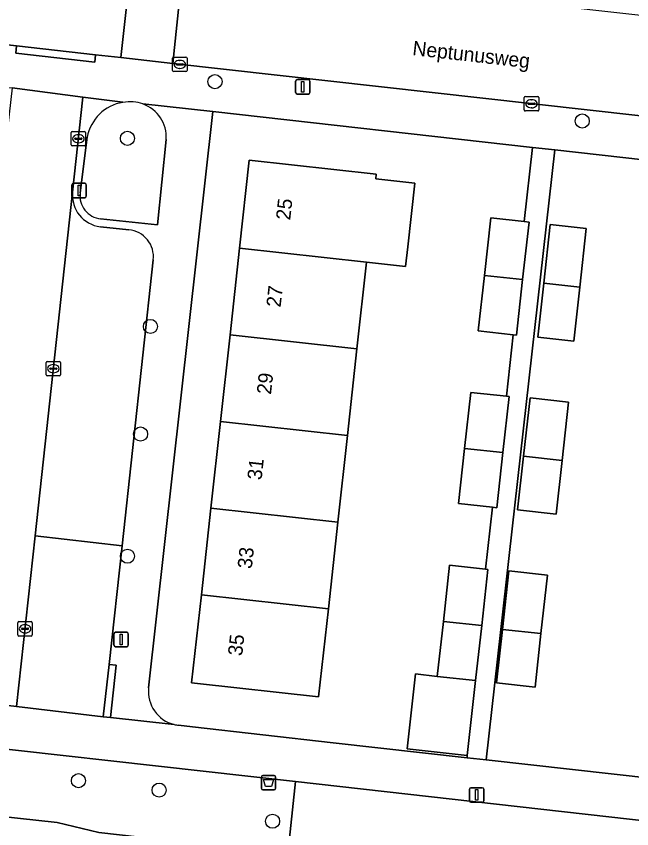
# Model space of a CAD drawing. Extents: x 161928 to 163071, y 386474 to 387428.
# Drawn here: x 162253.9 to 162296.6, y 386511 to 386567.4 of the extents above; entities that cross this region are included whole.
import ezdxf

# ---------------------------------------------------------------- set-up
doc = ezdxf.new("R2010")
doc.units = 0
for name, color, linetype in [('IMGEO_Afvalbak', 7, 'Continuous'), ('IMGEO_Boom', 7, 'Continuous'), ('IMGEO_Erf', 7, 'Continuous'), ('IMGEO_Gemengd_bos', 7, 'Continuous'), ('IMGEO_Groenvoorziening', 7, 'Continuous'), ('IMGEO_Kolk', 7, 'Continuous'), ('IMGEO_Lichtmast', 7, 'Continuous'), ('IMGEO_Muur', 7, 'Continuous'), ('IMGEO_Openbare_ruimte_label', 7, 'Continuous'), ('IMGEO_Pand', 7, 'Continuous'), ('IMGEO_Pand_nummerreeks', 7, 'Continuous'), ('IMGEO_Parkeervlak_open', 7, 'Continuous'), ('IMGEO_Rijbaan_lokaal_open', 7, 'Continuous'), ('IMGEO_Terreindeel_zand', 7, 'Continuous'), ('IMGEO_Voetpad_open', 7, 'Continuous')]:
    doc.layers.add(name, color=color, linetype=linetype)

msp = doc.modelspace()

# ---------------------------------------------------------------- linework, layer by layer
at = {"layer": 'IMGEO_Afvalbak'}
for p, q in [((162270.905, 386513.831), (162270.905, 386514.631)), ((162270.905, 386514.631), (162270.905, 386513.831)), ((162271.005, 386514.731), (162271.795, 386514.731)), ((162271.795, 386514.731), (162271.005, 386514.731)), ((162271.895, 386514.631), (162271.895, 386513.831)), ((162271.895, 386513.831), (162271.895, 386514.631)), ((162271.795, 386513.731), (162271.005, 386513.731)), ((162271.005, 386513.731), (162271.795, 386513.731))]:
    msp.add_line(p, q, dxfattribs=at)
msp.add_lwpolyline([(162271.048, 386514.445), (162271.752, 386514.445), (162271.603, 386513.975), (162271.197, 386513.975), (162271.048, 386514.445)], dxfattribs=at)
for centre, start, end in [((162271.005, 386514.631), 90, 180), ((162271.005, 386514.631), 90, 180), ((162271.795, 386514.631), 0, 90), ((162271.795, 386514.631), 360, 90), ((162271.005, 386513.831), 180, 270), ((162271.005, 386513.831), 180, 270), ((162271.795, 386513.831), 270, 0), ((162271.795, 386513.831), 270, 0)]:
    msp.add_arc(centre, 0.1, start, end, dxfattribs=at)
at = {"layer": 'IMGEO_Boom'}
for centre in [(162267.684, 386562.893), (162293.166, 386560.162), (162261.609, 386558.958), (162263.205, 386545.9), (162262.524, 386538.434), (162261.612, 386529.953), (162258.213, 386514.373), (162263.812, 386513.715), (162271.68, 386511.556)]:
    msp.add_circle(centre, 0.489, dxfattribs=at)
at = {"layer": 'IMGEO_Erf'}
for points in [[(162285.003, 386537.436), (162285.435, 386541.326), (162287.901, 386541.052), (162288.375, 386545.318), (162285.955, 386545.586), (162286.384, 386549.449), (162286.826, 386553.436), (162289.131, 386553.181), (162289.712, 386558.333), (162267.535, 386560.832), (162263.084, 386520.82)], [(162311.555, 386555.871), (162291.26, 386558.159), (162286.489, 386515.82), (162306.939, 386513.525)], [(162265.165, 386518.215), (162266.116, 386518.108), (162275.885, 386517.011), (162285.171, 386515.968), (162285.189, 386516.13), (162281.016, 386516.593), (162281.591, 386521.779), (162283.107, 386521.611), (162283.531, 386525.433), (162283.963, 386529.324), (162286.46, 386529.047), (162286.938, 386533.351), (162284.579, 386533.613), (162285.003, 386537.436)]]:
    msp.add_lwpolyline(points, dxfattribs=at)
for points in [[(162276.875, 386538.331), (162276.212, 386532.317), (162275.55, 386526.303), (162274.876, 386520.184), (162266.471, 386521.109), (162266.066, 386521.154), (162266.74, 386527.274), (162267.403, 386533.288), (162268.065, 386539.302), (162268.728, 386545.315), (162269.391, 386551.329), (162270.065, 386557.451), (162278.874, 386556.48), (162278.838, 386556.151), (162281.541, 386555.853), (162281.054, 386551.433), (162280.903, 386550.06), (162278.2, 386550.358), (162277.537, 386544.344)], [(162292.986, 386548.631), (162292.57, 386544.881), (162290.074, 386545.158), (162290.49, 386548.906), (162290.942, 386552.98), (162293.438, 386552.703)], [(162292.221, 386540.641), (162291.772, 386536.592), (162291.36, 386532.883), (162288.684, 386533.18), (162289.095, 386536.887), (162289.545, 386540.938)], [(162290.299, 386524.582), (162289.887, 386520.872), (162287.211, 386521.169), (162287.622, 386524.876), (162288.072, 386528.927), (162290.748, 386528.63)]]:
    msp.add_lwpolyline(points, close=True, dxfattribs=at)
for centre, radius, start, end in [((162265.428, 386520.559), 2.359, 173.6421, 256.0096), ((162265.486, 386520.89), 2.694, 256.5243, 263.1618)]:
    msp.add_arc(centre, radius, start, end, dxfattribs=at)
at = {"layer": 'IMGEO_Gemengd_bos'}
msp.add_lwpolyline([(162256.748, 386511.459), (162259.637, 386510.771), (162272.737, 386509.296), (162273.275, 386514.324), (162244.314, 386517.547), (162243.789, 386512.877)], close=True, dxfattribs=at)
at = {"layer": 'IMGEO_Groenvoorziening'}
for points in [[(162258.824, 386559.037), (162258.333, 386555.165)], [(162259.754, 386553.372), (162263.687, 386552.959), (162264.303, 386558.889)], [(162380.871, 386491.346), (162381.458, 386496.265), (162381.983, 386500), (162382.205, 386501.975), (162371.516, 386503.188), (162370.953, 386498.22), (162297.494, 386506.509), (162297.39, 386505.635), (162272.624, 386508.235), (162272.737, 386509.296), (162259.637, 386510.771), (162256.748, 386511.459), (162243.789, 386512.877), (162224.131, 386515.029), (162212.87, 386516.261), (162203.272, 386522.117), (162202.401, 386522.176), (162203.943, 386517.405), (162205.389, 386517.222), (162205.323, 386515.589), (162212.718, 386514.865), (162249.57, 386510.502)]]:
    msp.add_lwpolyline(points, dxfattribs=at)
for centre, radius, start, end in [((162261.774, 386558.496), 2.999, 99.1189, 169.6172), ((162261.775, 386558.449), 3.046, 85.5106, 98.9809), ((162261.861, 386559.062), 2.428, 70.1176, 86.4137), ((162261.857, 386559.04), 2.451, 356.4699, 70.197), ((162259.922, 386554.965), 1.602, 172.8302, 263.9653)]:
    msp.add_arc(centre, radius, start, end, dxfattribs=at)
at = {"layer": 'IMGEO_Kolk'}
for p, q in [((162264.82, 386564.592), (162265.672, 386564.592)), ((162264.745, 386563.666), (162264.745, 386564.518)), ((162265.004, 386564.086), (162265.004, 386564.098)), ((162265.442, 386564.049), (162265.044, 386564.049)), ((162265.047, 386564.135), (162265.445, 386564.135)), ((162265.233, 386564.372), (162265.258, 386564.372)), ((162265.488, 386564.098), (162265.488, 386564.086)), ((162265.746, 386564.518), (162265.746, 386563.666)), ((162265.672, 386563.592), (162264.82, 386563.592)), ((162265.256, 386563.812), (162265.231, 386563.812)), ((162289.145, 386560.931), (162289.145, 386561.783)), ((162289.22, 386561.857), (162290.072, 386561.857)), ((162290.146, 386561.783), (162290.146, 386560.931)), ((162289.404, 386561.351), (162289.404, 386561.363)), ((162289.842, 386561.314), (162289.444, 386561.314)), ((162289.447, 386561.4), (162289.845, 386561.4)), ((162289.633, 386561.637), (162289.658, 386561.637)), ((162289.888, 386561.363), (162289.888, 386561.351)), ((162290.072, 386560.857), (162289.22, 386560.857)), ((162289.656, 386561.077), (162289.631, 386561.077)), ((162257.711, 386558.506), (162257.711, 386559.358)), ((162257.786, 386559.432), (162258.638, 386559.432)), ((162257.97, 386558.926), (162257.97, 386558.938)), ((162258.013, 386558.975), (162258.411, 386558.975)), ((162258.199, 386559.212), (162258.224, 386559.212)), ((162258.454, 386558.938), (162258.454, 386558.926)), ((162258.712, 386559.358), (162258.712, 386558.506)), ((162258.638, 386558.432), (162257.786, 386558.432)), ((162258.408, 386558.889), (162258.01, 386558.889)), ((162258.222, 386558.652), (162258.197, 386558.652)), ((162255.971, 386542.546), (162255.971, 386543.398)), ((162256.046, 386543.472), (162256.898, 386543.472)), ((162256.459, 386543.252), (162256.484, 386543.252)), ((162256.972, 386543.398), (162256.972, 386542.546)), ((162256.23, 386542.966), (162256.23, 386542.978)), ((162256.668, 386542.929), (162256.27, 386542.929)), ((162256.273, 386543.015), (162256.671, 386543.015)), ((162256.482, 386542.692), (162256.457, 386542.692)), ((162256.714, 386542.978), (162256.714, 386542.966)), ((162256.898, 386542.472), (162256.046, 386542.472)), ((162254.011, 386524.488), (162254.011, 386525.34)), ((162254.086, 386525.414), (162254.938, 386525.414)), ((162254.499, 386525.194), (162254.524, 386525.194)), ((162255.012, 386525.34), (162255.012, 386524.488)), ((162254.27, 386524.908), (162254.27, 386524.92)), ((162254.708, 386524.871), (162254.31, 386524.871)), ((162254.313, 386524.957), (162254.711, 386524.957)), ((162254.522, 386524.634), (162254.497, 386524.634)), ((162254.754, 386524.92), (162254.754, 386524.908)), ((162254.938, 386524.414), (162254.086, 386524.414))]:
    msp.add_line(p, q, dxfattribs=at)
for points in [[(162264.82, 386564.592), (162265.672, 386564.592)], [(162264.745, 386563.666), (162264.745, 386564.518)], [(162265.746, 386564.518), (162265.746, 386563.666)], [(162265.672, 386563.592), (162264.82, 386563.592)], [(162289.145, 386560.931), (162289.145, 386561.783)], [(162289.22, 386561.857), (162290.072, 386561.857)], [(162290.146, 386561.783), (162290.146, 386560.931)], [(162290.072, 386560.857), (162289.22, 386560.857)], [(162257.711, 386558.506), (162257.711, 386559.358)], [(162257.786, 386559.432), (162258.638, 386559.432)], [(162258.712, 386559.358), (162258.712, 386558.506)], [(162258.638, 386558.432), (162257.786, 386558.432)], [(162255.971, 386542.546), (162255.971, 386543.398)], [(162256.046, 386543.472), (162256.898, 386543.472)], [(162256.972, 386543.398), (162256.972, 386542.546)], [(162256.898, 386542.472), (162256.046, 386542.472)], [(162254.011, 386524.488), (162254.011, 386525.34)], [(162254.086, 386525.414), (162254.938, 386525.414)], [(162255.012, 386525.34), (162255.012, 386524.488)], [(162254.938, 386524.414), (162254.086, 386524.414)]]:
    msp.add_lwpolyline(points, dxfattribs=at)
for centre, radius, start, end in [((162264.822, 386564.516), 0.0765, 91.552, 178.448), ((162264.822, 386564.516), 0.0765, 91.552, 178.448), ((162265.67, 386564.516), 0.0765, 1.552, 88.448), ((162265.67, 386564.516), 0.0765, 1.552, 88.448), ((162265.044, 386564.095), 0.0403, 85.8775, 175.7526), ((162265.041, 386564.085), 0.0366, 178.938, 274.7102), ((162265.445, 386564.092), 0.043, 264.8664, 352.4533), ((162265.449, 386564.097), 0.0386, 1.7309, 96.639), ((162264.822, 386563.668), 0.0765, 181.552, 268.448), ((162264.822, 386563.668), 0.0765, 181.552, 268.448), ((162265.67, 386563.668), 0.0765, 271.552, 358.448), ((162265.67, 386563.668), 0.0765, 271.552, 358.448), ((162289.222, 386561.781), 0.0765, 91.552, 178.448), ((162289.222, 386561.781), 0.0765, 91.552, 178.448), ((162290.07, 386561.781), 0.0765, 1.552, 88.448), ((162290.07, 386561.781), 0.0765, 1.552, 88.448), ((162289.444, 386561.36), 0.0403, 85.8775, 175.7526), ((162289.441, 386561.35), 0.0366, 178.938, 274.7102), ((162289.845, 386561.357), 0.043, 264.8664, 352.4533), ((162289.849, 386561.362), 0.0386, 1.7309, 96.639), ((162289.222, 386560.933), 0.0765, 181.552, 268.448), ((162289.222, 386560.933), 0.0765, 181.552, 268.448), ((162290.07, 386560.933), 0.0765, 271.552, 358.448), ((162290.07, 386560.933), 0.0765, 271.552, 358.448), ((162257.788, 386559.356), 0.0765, 91.552, 178.448), ((162257.788, 386559.356), 0.0765, 91.552, 178.448), ((162258.01, 386558.935), 0.0403, 85.8775, 175.7526), ((162258.007, 386558.925), 0.0366, 178.938, 274.7102), ((162258.411, 386558.932), 0.043, 264.8664, 352.4533), ((162258.415, 386558.937), 0.0386, 1.7309, 96.639), ((162258.636, 386559.356), 0.0765, 1.552, 88.448), ((162258.636, 386559.356), 0.0765, 1.552, 88.448), ((162257.788, 386558.508), 0.0765, 181.552, 268.448), ((162257.788, 386558.508), 0.0765, 181.552, 268.448), ((162258.636, 386558.508), 0.0765, 271.552, 358.448), ((162258.636, 386558.508), 0.0765, 271.552, 358.448), ((162256.048, 386543.396), 0.0765, 91.552, 178.448), ((162256.048, 386543.396), 0.0765, 91.552, 178.448), ((162256.896, 386543.396), 0.0765, 1.552, 88.448), ((162256.896, 386543.396), 0.0765, 1.552, 88.448), ((162256.27, 386542.975), 0.0403, 85.8775, 175.7526), ((162256.267, 386542.965), 0.0366, 178.938, 274.7102), ((162256.671, 386542.972), 0.043, 264.8664, 352.4533), ((162256.675, 386542.977), 0.0386, 1.7309, 96.639), ((162256.048, 386542.548), 0.0765, 181.552, 268.448), ((162256.048, 386542.548), 0.0765, 181.552, 268.448), ((162256.896, 386542.548), 0.0765, 271.552, 358.448), ((162256.896, 386542.548), 0.0765, 271.552, 358.448), ((162254.088, 386525.338), 0.0765, 91.552, 178.448), ((162254.088, 386525.338), 0.0765, 91.552, 178.448), ((162254.936, 386525.338), 0.0765, 1.552, 88.448), ((162254.936, 386525.338), 0.0765, 1.552, 88.448), ((162254.31, 386524.917), 0.0403, 85.8775, 175.7526), ((162254.307, 386524.907), 0.0366, 178.938, 274.7102), ((162254.711, 386524.914), 0.043, 264.8664, 352.4533), ((162254.715, 386524.919), 0.0386, 1.7309, 96.639), ((162254.088, 386524.49), 0.0765, 181.552, 268.448), ((162254.088, 386524.49), 0.0765, 181.552, 268.448), ((162254.936, 386524.49), 0.0765, 271.552, 358.448), ((162254.936, 386524.49), 0.0765, 271.552, 358.448)]:
    msp.add_arc(centre, radius, start, end, dxfattribs=at)
for centre, major_axis, ratio, start_param, end_param in [((162265.232, 386564.092), (-0.387, 0.002), 0.722429, 4.712389, 7.853982), ((162265.257, 386564.092), (-0.39, 0.002), 0.717154, 1.570796, 4.712389), ((162289.632, 386561.357), (-0.387, 0.002), 0.722429, 4.712389, 7.853982), ((162289.657, 386561.357), (-0.39, 0.002), 0.717154, 1.570796, 4.712389), ((162258.198, 386558.932), (-0.387, 0.002), 0.722429, 4.712389, 7.853982), ((162258.223, 386558.932), (-0.39, 0.002), 0.717154, 1.570796, 4.712389), ((162256.458, 386542.972), (-0.387, 0.002), 0.722429, 4.712389, 7.853982), ((162256.483, 386542.972), (-0.39, 0.002), 0.717154, 1.570796, 4.712389), ((162254.498, 386524.914), (-0.387, 0.002), 0.722429, 4.712389, 7.853982), ((162254.523, 386524.914), (-0.39, 0.002), 0.717154, 1.570796, 4.712389)]:
    msp.add_ellipse(centre, major_axis=major_axis, ratio=ratio, start_param=start_param, end_param=end_param, dxfattribs=at)
at = {"layer": 'IMGEO_Lichtmast'}
for p, q in [((162273.278, 386562.135), (162273.278, 386562.935)), ((162273.278, 386562.935), (162273.278, 386562.135)), ((162273.378, 386563.035), (162274.168, 386563.035)), ((162274.168, 386563.035), (162273.378, 386563.035)), ((162274.268, 386562.935), (162274.268, 386562.135)), ((162274.268, 386562.135), (162274.268, 386562.935)), ((162274.168, 386562.035), (162273.378, 386562.035)), ((162273.378, 386562.035), (162274.168, 386562.035)), ((162257.763, 386554.936), (162257.763, 386555.736)), ((162257.763, 386555.736), (162257.763, 386554.936)), ((162257.863, 386555.836), (162258.653, 386555.836)), ((162258.653, 386555.836), (162257.863, 386555.836)), ((162258.753, 386555.736), (162258.753, 386554.936)), ((162258.753, 386554.936), (162258.753, 386555.736)), ((162258.653, 386554.836), (162257.863, 386554.836)), ((162257.863, 386554.836), (162258.653, 386554.836)), ((162260.678, 386523.77), (162260.678, 386524.57)), ((162260.678, 386524.57), (162260.678, 386523.77)), ((162260.778, 386524.67), (162261.568, 386524.67)), ((162261.568, 386524.67), (162260.778, 386524.67)), ((162261.668, 386524.57), (162261.668, 386523.77)), ((162261.668, 386523.77), (162261.668, 386524.57)), ((162261.568, 386523.67), (162260.778, 386523.67)), ((162260.778, 386523.67), (162261.568, 386523.67)), ((162285.442, 386513.884), (162286.232, 386513.884)), ((162286.232, 386513.884), (162285.442, 386513.884)), ((162285.342, 386512.984), (162285.342, 386513.784)), ((162285.342, 386513.784), (162285.342, 386512.984)), ((162286.332, 386513.784), (162286.332, 386512.984)), ((162286.332, 386512.984), (162286.332, 386513.784)), ((162286.232, 386512.884), (162285.442, 386512.884)), ((162285.442, 386512.884), (162286.232, 386512.884))]:
    msp.add_line(p, q, dxfattribs=at)
for points in [[(162273.698, 386562.91), (162273.848, 386562.91), (162273.848, 386562.16), (162273.698, 386562.16), (162273.698, 386562.91)], [(162258.183, 386555.711), (162258.333, 386555.711), (162258.333, 386554.961), (162258.183, 386554.961), (162258.183, 386555.711)], [(162261.098, 386524.545), (162261.248, 386524.545), (162261.248, 386523.795), (162261.098, 386523.795), (162261.098, 386524.545)], [(162285.762, 386513.759), (162285.912, 386513.759), (162285.912, 386513.009), (162285.762, 386513.009), (162285.762, 386513.759)]]:
    msp.add_lwpolyline(points, dxfattribs=at)
for centre, start, end in [((162273.378, 386562.935), 90, 180), ((162273.378, 386562.935), 90, 180), ((162274.168, 386562.935), 0, 90), ((162274.168, 386562.935), 360, 90), ((162273.378, 386562.135), 180, 270), ((162273.378, 386562.135), 180, 270), ((162274.168, 386562.135), 270, 0), ((162274.168, 386562.135), 270, 0), ((162257.863, 386555.736), 90, 180), ((162257.863, 386555.736), 90, 180), ((162258.653, 386555.736), 0, 90), ((162258.653, 386555.736), 360, 90), ((162257.863, 386554.936), 180, 270), ((162257.863, 386554.936), 180, 270), ((162258.653, 386554.936), 270, 0), ((162258.653, 386554.936), 270, 0), ((162260.778, 386524.57), 90, 180), ((162260.778, 386524.57), 90, 180), ((162261.568, 386524.57), 0, 90), ((162261.568, 386524.57), 360, 90), ((162260.778, 386523.77), 180, 270), ((162260.778, 386523.77), 180, 270), ((162261.568, 386523.77), 270, 0), ((162261.568, 386523.77), 270, 0), ((162285.442, 386513.784), 90, 180), ((162285.442, 386513.784), 90, 180), ((162286.232, 386513.784), 0, 90), ((162286.232, 386513.784), 360, 90), ((162285.442, 386512.984), 180, 270), ((162285.442, 386512.984), 180, 270), ((162286.232, 386512.984), 270, 0), ((162286.232, 386512.984), 270, 0)]:
    msp.add_arc(centre, 0.1, start, end, dxfattribs=at)
at = {"layer": 'IMGEO_Muur'}
msp.add_lwpolyline([(162259.637, 386510.771), (162256.748, 386511.459), (162243.789, 386512.877)], dxfattribs=at)
at = {"layer": 'IMGEO_Pand'}
for points in [[(162278.874, 386556.48), (162270.065, 386557.451), (162269.391, 386551.329), (162278.2, 386550.358), (162280.903, 386550.06), (162281.054, 386551.433), (162281.541, 386555.853), (162278.838, 386556.151)], [(162289.471, 386553.143), (162289.131, 386553.181), (162286.826, 386553.436), (162286.384, 386549.449), (162289.029, 386549.157)], [(162292.986, 386548.631), (162293.438, 386552.703), (162290.942, 386552.98), (162290.49, 386548.906)], [(162277.537, 386544.344), (162278.2, 386550.358), (162269.391, 386551.329), (162268.728, 386545.315)], [(162289.029, 386549.157), (162286.384, 386549.449), (162285.955, 386545.586), (162288.375, 386545.318), (162288.6, 386545.293)], [(162290.49, 386548.906), (162290.074, 386545.158), (162292.57, 386544.881), (162292.986, 386548.631)], [(162268.728, 386545.315), (162268.065, 386539.302), (162276.875, 386538.331), (162277.537, 386544.344)], [(162288.092, 386541.031), (162287.901, 386541.052), (162285.435, 386541.326), (162285.003, 386537.436), (162287.66, 386537.143)], [(162292.221, 386540.641), (162289.545, 386540.938), (162289.095, 386536.887), (162291.772, 386536.592)], [(162276.212, 386532.317), (162276.875, 386538.331), (162268.065, 386539.302), (162267.403, 386533.288)], [(162287.66, 386537.143), (162285.003, 386537.436), (162284.579, 386533.613), (162286.938, 386533.351), (162287.236, 386533.318)], [(162288.684, 386533.18), (162291.36, 386532.883), (162291.772, 386536.592), (162289.095, 386536.887)], [(162267.403, 386533.288), (162266.74, 386527.274), (162275.55, 386526.303), (162276.212, 386532.317)], [(162286.62, 386529.029), (162286.46, 386529.047), (162283.963, 386529.324), (162283.531, 386525.433), (162286.188, 386525.141)], [(162290.299, 386524.582), (162290.748, 386528.63), (162288.072, 386528.927), (162287.622, 386524.876)], [(162266.74, 386527.274), (162266.066, 386521.154), (162266.471, 386521.109), (162274.876, 386520.184), (162275.55, 386526.303)], [(162283.531, 386525.433), (162283.107, 386521.611), (162285.764, 386521.316), (162286.188, 386525.141)], [(162287.622, 386524.876), (162287.211, 386521.169), (162289.887, 386520.872), (162290.299, 386524.582)], [(162285.764, 386521.316), (162283.107, 386521.611), (162281.591, 386521.779), (162281.016, 386516.593), (162285.189, 386516.13)]]:
    msp.add_lwpolyline(points, close=True, dxfattribs=at)
at = {"layer": 'IMGEO_Parkeervlak_open'}
for points in [[(162257.805, 386555.216), (162255.205, 386531.372), (162261.236, 386530.682), (162263.406, 386550.518)], [(162261.71, 386552.619), (162259.739, 386552.824)]]:
    msp.add_lwpolyline(points, dxfattribs=at)
msp.add_lwpolyline([(162261.236, 386530.682), (162255.205, 386531.372), (162253.913, 386519.523), (162259.937, 386518.81), (162260.334, 386522.439)], close=True, dxfattribs=at)
for centre, radius, start, end in [((162259.987, 386555.002), 2.192, 174.406, 263.5071), ((162261.513, 386550.725), 1.904, 353.7497, 84.0737)]:
    msp.add_arc(centre, radius, start, end, dxfattribs=at)
at = {"layer": 'IMGEO_Rijbaan_lokaal_open'}
for points in [[(162253.921, 386565.373), (162259.408, 386564.757), (162261.164, 386564.56), (162261.912, 386571.45), (162256.384, 386572.068), (162250.613, 386572.714), (162244.143, 386573.437), (162208.921, 386577.363), (162207.377, 386577.546), (162206.668, 386570.539), (162216.075, 386569.522)], [(162261.164, 386564.56), (162264.757, 386564.157), (162265.483, 386571.051), (162261.912, 386571.45)], [(162322.638, 386557.666), (162323.428, 386564.57), (162318.317, 386565.141), (162312.692, 386565.77), (162307.612, 386566.339), (162270.245, 386570.518), (162265.483, 386571.051), (162264.757, 386564.157), (162315.022, 386558.52), (162320.789, 386557.873)]]:
    msp.add_lwpolyline(points, close=True, dxfattribs=at)
msp.add_lwpolyline([(162250.604, 386519.914), (162253.913, 386519.523), (162255.205, 386531.372), (162257.805, 386555.216), (162258.523, 386561.805), (162253.622, 386562.454), (162248.98, 386521.964)], dxfattribs=at)
at = {"layer": 'IMGEO_Terreindeel_zand'}
msp.add_lwpolyline([(162298.087, 386511.519), (162273.275, 386514.324), (162272.737, 386509.296), (162272.624, 386508.235), (162297.39, 386505.635), (162297.494, 386506.509)], close=True, dxfattribs=at)
at = {"layer": 'IMGEO_Voetpad_open'}
for points in [[(162264.757, 386564.157), (162261.164, 386564.56), (162259.408, 386564.757), (162259.352, 386564.248), (162253.864, 386564.861), (162253.921, 386565.373), (162216.075, 386569.522), (162206.668, 386570.539), (162206.218, 386567.564), (162215.553, 386566.525), (162228.384, 386565.127), (162229.979, 386564.953), (162250.594, 386562.706), (162253.622, 386562.454), (162258.523, 386561.805), (162261.299, 386561.458)], [(162372.575, 386552.065), (162326.118, 386557.275), (162322.638, 386557.666), (162320.789, 386557.873), (162320.73, 386557.345), (162314.964, 386557.993), (162315.022, 386558.52), (162264.757, 386564.157)], [(162261.299, 386561.458), (162258.523, 386561.805), (162257.805, 386555.216)], [(162267.535, 386560.832), (162262.687, 386561.346)], [(162262.687, 386561.346), (162267.535, 386560.832), (162289.712, 386558.333), (162291.26, 386558.159), (162311.555, 386555.871), (162314.664, 386555.554), (162319.565, 386555.013), (162322.318, 386554.661)], [(162263.084, 386520.82), (162267.535, 386560.832)], [(162258.333, 386555.165), (162258.824, 386559.037)], [(162264.303, 386558.889), (162263.687, 386552.959), (162259.754, 386553.372)], [(162259.739, 386552.824), (162261.71, 386552.619)], [(162263.406, 386550.518), (162261.236, 386530.682), (162260.334, 386522.439), (162260.831, 386522.385), (162260.434, 386518.756), (162264.858, 386518.27)], [(162245.671, 386520.399), (162225.221, 386522.702), (162223.909, 386522.85), (162201.776, 386525.342), (162202.401, 386522.176), (162203.272, 386522.117), (162210.364, 386521.35), (162224.653, 386519.735), (162244.314, 386517.547), (162273.275, 386514.324), (162298.087, 386511.519), (162347.162, 386505.951), (162371.516, 386503.188), (162382.205, 386501.975), (162382.604, 386505.469), (162378.144, 386505.94), (162375.565, 386506.213), (162368.502, 386506.62), (162368.281, 386506.633), (162347.875, 386508.944), (162346.386, 386509.112), (162326.011, 386511.421)], [(162264.858, 386518.27), (162260.434, 386518.756), (162259.937, 386518.81), (162253.913, 386519.523), (162250.604, 386519.914), (162246.106, 386520.395)], [(162286.489, 386515.82), (162285.171, 386515.968), (162275.885, 386517.011), (162266.116, 386518.108), (162265.165, 386518.215)], [(162306.939, 386513.525), (162286.489, 386515.82)]]:
    msp.add_lwpolyline(points, dxfattribs=at)
for points in [[(162259.408, 386564.757), (162253.921, 386565.373), (162253.864, 386564.861), (162259.352, 386564.248)], [(162291.26, 386558.159), (162289.712, 386558.333), (162289.131, 386553.181), (162289.471, 386553.143), (162289.029, 386549.157), (162288.6, 386545.293), (162288.375, 386545.318), (162287.901, 386541.052), (162288.092, 386541.031), (162287.66, 386537.143), (162287.236, 386533.318), (162286.938, 386533.351), (162286.46, 386529.047), (162286.62, 386529.029), (162286.188, 386525.141), (162285.764, 386521.316), (162285.189, 386516.13), (162285.171, 386515.968), (162286.489, 386515.82)], [(162260.334, 386522.439), (162259.937, 386518.81), (162260.434, 386518.756), (162260.831, 386522.385)]]:
    msp.add_lwpolyline(points, close=True, dxfattribs=at)
for centre, radius, start, end in [((162261.774, 386558.496), 2.999, 99.1189, 169.6172), ((162261.775, 386558.449), 3.046, 85.5106, 98.9809), ((162261.861, 386559.062), 2.428, 70.1176, 86.4137), ((162261.857, 386559.04), 2.451, 356.4699, 70.197), ((162259.987, 386555.002), 2.192, 174.406, 263.5071), ((162259.922, 386554.965), 1.602, 172.8302, 263.9653), ((162261.513, 386550.725), 1.904, 353.7497, 84.0737), ((162265.428, 386520.559), 2.359, 173.6421, 256.0096), ((162265.486, 386520.89), 2.694, 256.5243, 263.1618)]:
    msp.add_arc(centre, radius, start, end, dxfattribs=at)

# ---------------------------------------------------------------- texts
at = {"layer": 'IMGEO_Openbare_ruimte_label'}
msp.add_text('Neptunusweg', height=1, rotation=353.5713, dxfattribs=at).set_placement((162281.35, 386564.737))
at = {"layer": 'IMGEO_Pand_nummerreeks'}
for s, rotation, p in [('25', 83.7149, (162272.901, 386553.246)), ('27', 83.7128, (162272.235, 386547.196)), ('29', 83.7128, (162271.568, 386541.147)), ('31', 83.7128, (162270.915, 386535.21)), ('33', 83.7128, (162270.235, 386529.048)), ('35', 83.7128, (162269.569, 386522.998))]:
    msp.add_text(s, height=1, rotation=rotation, dxfattribs=at).set_placement(p)

doc.saveas('drawing.dxf')
